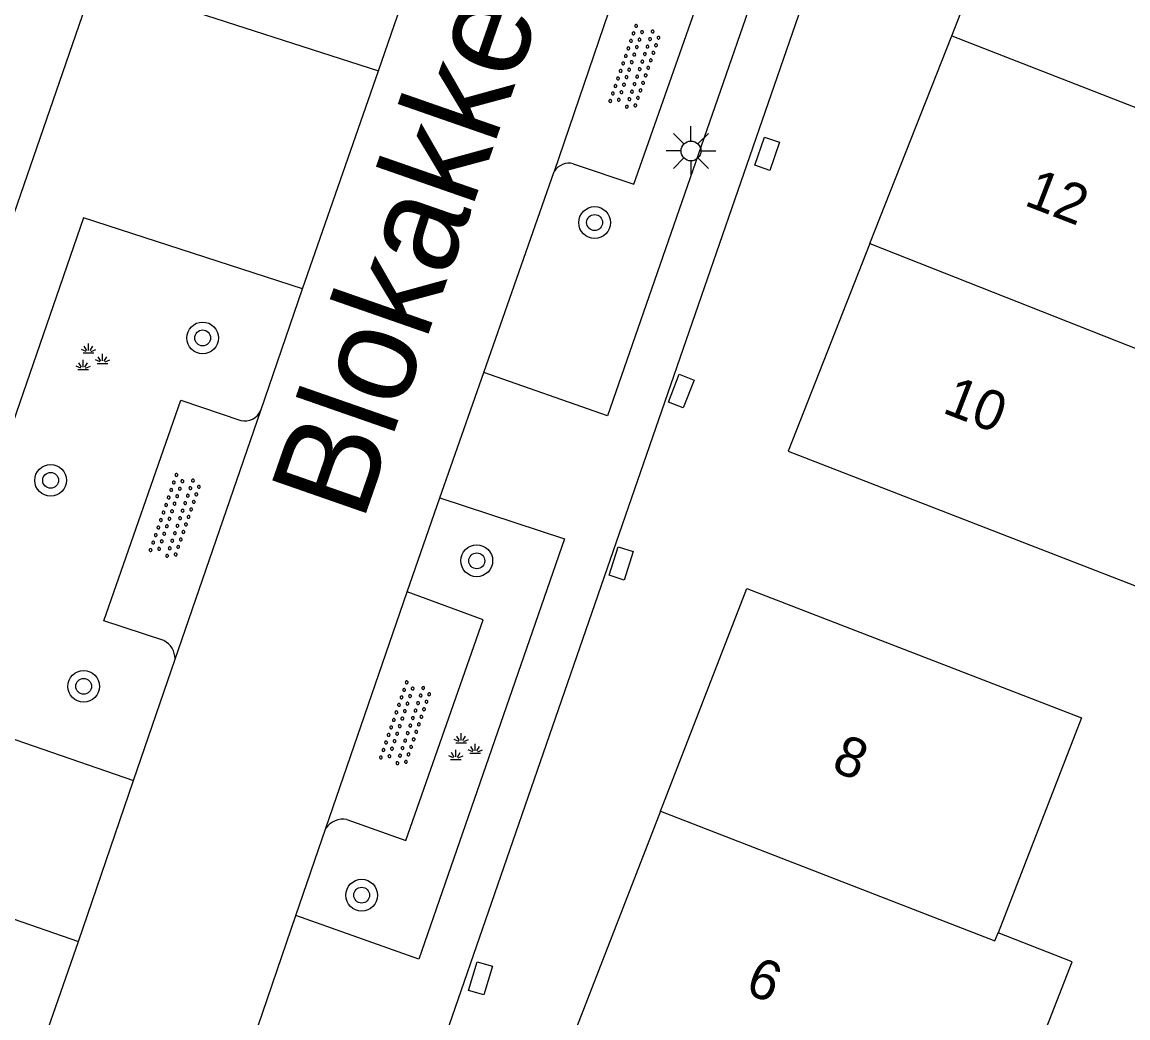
# Model space of a CAD drawing. Extents: x 136000 to 141014, y 402000 to 403500.
# Drawn here: x 139000.78 to 139028.62, y 402688.5 to 402713.56 of the extents above; entities that cross this region are included whole.
import ezdxf

# ---------------------------------------------------------------- set-up
doc = ezdxf.new("R2010")
doc.units = 0
for name, color, linetype in [('gg-anno-huisnummerreeks BGT', 7, 'Continuous'), ('gg-anno-openbare ruimte label', 7, 'Continuous'), ('gg-bbg-hoofdgebouw', 7, 'Continuous'), ('gg-bbg-tussenscheiding', 7, 'Continuous'), ('gg-knt-verharding', 7, 'Continuous'), ('gg-knt-verharding nz', 7, 'Continuous'), ('gt-symb-boom', 7, 'Continuous'), ('gt-symb-groenvak', 7, 'Continuous'), ('gt-symb-kolk center center', 7, 'Continuous'), ('gt-symb-lichtmast', 7, 'Continuous'), ('gt-symb-overige verharding', 7, 'Continuous')]:
    doc.layers.add(name, color=color, linetype=linetype)

# ---------------------------------------------------------------- blocks, each defined once
blk = doc.blocks.new('gt0-BOOM')
at = {"layer": 'gt-symb-boom'}
for radius in [0.4, 0.2]:
    blk.add_circle((0, 0), radius, dxfattribs=at)
blk = doc.blocks.new('gt0-KOLKCC')
at = {"layer": 'gt-symb-kolk center center'}
blk.add_lwpolyline([(-0.375, 0.2), (0.375, 0.2), (0.375, -0.2), (-0.375, -0.2)], close=True, dxfattribs=at)
blk = doc.blocks.new('gt0-OVH')
at = {"layer": 'gt-symb-overige verharding'}
for points in [[(-0.972, 0.298), (-0.967, 0.308), (-0.965, 0.319), (-0.966, 0.33), (-0.971, 0.34), (-0.978, 0.348), (-0.988, 0.353), (-0.999, 0.355), (-1.01, 0.354), (-1.02, 0.349), (-1.028, 0.342), (-1.033, 0.332), (-1.035, 0.321), (-1.034, 0.31), (-1.029, 0.3), (-1.022, 0.292), (-1.012, 0.287), (-1.001, 0.285), (-0.99, 0.286), (-0.98, 0.291)], [(-0.772, 0.298), (-0.767, 0.308), (-0.765, 0.319), (-0.766, 0.33), (-0.771, 0.34), (-0.778, 0.348), (-0.788, 0.353), (-0.799, 0.355), (-0.81, 0.354), (-0.82, 0.349), (-0.828, 0.342), (-0.833, 0.332), (-0.835, 0.321), (-0.834, 0.31), (-0.829, 0.3), (-0.822, 0.292), (-0.812, 0.287), (-0.801, 0.285), (-0.79, 0.286), (-0.78, 0.291)], [(-0.572, 0.298), (-0.567, 0.308), (-0.565, 0.319), (-0.566, 0.33), (-0.571, 0.34), (-0.578, 0.348), (-0.588, 0.353), (-0.599, 0.355), (-0.61, 0.354), (-0.62, 0.349), (-0.628, 0.342), (-0.633, 0.332), (-0.635, 0.321), (-0.634, 0.31), (-0.629, 0.3), (-0.622, 0.292), (-0.612, 0.287), (-0.601, 0.285), (-0.59, 0.286), (-0.58, 0.291)], [(-0.372, 0.298), (-0.367, 0.308), (-0.365, 0.319), (-0.366, 0.33), (-0.371, 0.34), (-0.378, 0.348), (-0.388, 0.353), (-0.399, 0.355), (-0.41, 0.354), (-0.42, 0.349), (-0.428, 0.342), (-0.433, 0.332), (-0.435, 0.321), (-0.434, 0.31), (-0.429, 0.3), (-0.422, 0.292), (-0.412, 0.287), (-0.401, 0.285), (-0.39, 0.286), (-0.38, 0.291)], [(-0.172, 0.298), (-0.167, 0.308), (-0.165, 0.319), (-0.166, 0.33), (-0.171, 0.34), (-0.178, 0.348), (-0.188, 0.353), (-0.199, 0.355), (-0.21, 0.354), (-0.22, 0.349), (-0.228, 0.342), (-0.233, 0.332), (-0.235, 0.321), (-0.234, 0.31), (-0.229, 0.3), (-0.222, 0.292), (-0.212, 0.287), (-0.201, 0.285), (-0.19, 0.286), (-0.18, 0.291)], [(0.028, 0.298), (0.033, 0.308), (0.035, 0.319), (0.034, 0.33), (0.029, 0.34), (0.022, 0.348), (0.012, 0.353), (0.001, 0.355), (-0.01, 0.354), (-0.02, 0.349), (-0.028, 0.342), (-0.033, 0.332), (-0.035, 0.321), (-0.034, 0.31), (-0.029, 0.3), (-0.022, 0.292), (-0.012, 0.287), (-0.001, 0.285), (0.01, 0.286), (0.02, 0.291)], [(0.228, 0.298), (0.233, 0.308), (0.235, 0.319), (0.234, 0.33), (0.229, 0.34), (0.222, 0.348), (0.212, 0.353), (0.201, 0.355), (0.19, 0.354), (0.18, 0.349), (0.172, 0.342), (0.167, 0.332), (0.165, 0.321), (0.166, 0.31), (0.171, 0.3), (0.178, 0.292), (0.188, 0.287), (0.199, 0.285), (0.21, 0.286), (0.22, 0.291)], [(0.428, 0.298), (0.433, 0.308), (0.435, 0.319), (0.434, 0.33), (0.429, 0.34), (0.422, 0.348), (0.412, 0.353), (0.401, 0.355), (0.39, 0.354), (0.38, 0.349), (0.372, 0.342), (0.367, 0.332), (0.365, 0.321), (0.366, 0.31), (0.371, 0.3), (0.378, 0.292), (0.388, 0.287), (0.399, 0.285), (0.41, 0.286), (0.42, 0.291)], [(0.628, 0.298), (0.633, 0.308), (0.635, 0.319), (0.634, 0.33), (0.629, 0.34), (0.622, 0.348), (0.612, 0.353), (0.601, 0.355), (0.59, 0.354), (0.58, 0.349), (0.572, 0.342), (0.567, 0.332), (0.565, 0.321), (0.566, 0.31), (0.571, 0.3), (0.578, 0.292), (0.588, 0.287), (0.599, 0.285), (0.61, 0.286), (0.62, 0.291)], [(0.828, 0.298), (0.833, 0.308), (0.835, 0.319), (0.834, 0.33), (0.829, 0.34), (0.822, 0.348), (0.812, 0.353), (0.801, 0.355), (0.79, 0.354), (0.78, 0.349), (0.772, 0.342), (0.767, 0.332), (0.765, 0.321), (0.766, 0.31), (0.771, 0.3), (0.778, 0.292), (0.788, 0.287), (0.799, 0.285), (0.81, 0.286), (0.82, 0.291)], [(1.028, 0.298), (1.033, 0.308), (1.035, 0.319), (1.034, 0.33), (1.029, 0.34), (1.022, 0.348), (1.012, 0.353), (1.001, 0.355), (0.99, 0.354), (0.98, 0.349), (0.972, 0.342), (0.967, 0.332), (0.965, 0.321), (0.966, 0.31), (0.971, 0.3), (0.978, 0.292), (0.988, 0.287), (0.999, 0.285), (1.01, 0.286), (1.02, 0.291)], [(-0.872, 0.106), (-0.867, 0.116), (-0.865, 0.126), (-0.866, 0.137), (-0.871, 0.147), (-0.878, 0.156), (-0.888, 0.161), (-0.899, 0.163), (-0.91, 0.162), (-0.92, 0.157), (-0.928, 0.15), (-0.933, 0.14), (-0.935, 0.129), (-0.934, 0.118), (-0.929, 0.108), (-0.922, 0.1), (-0.912, 0.095), (-0.901, 0.092), (-0.89, 0.094), (-0.88, 0.098)], [(-0.672, 0.106), (-0.667, 0.116), (-0.665, 0.126), (-0.666, 0.137), (-0.671, 0.147), (-0.678, 0.156), (-0.688, 0.161), (-0.699, 0.163), (-0.71, 0.162), (-0.72, 0.157), (-0.728, 0.15), (-0.733, 0.14), (-0.735, 0.129), (-0.734, 0.118), (-0.729, 0.108), (-0.722, 0.1), (-0.712, 0.095), (-0.701, 0.092), (-0.69, 0.094), (-0.68, 0.098)], [(-0.472, 0.106), (-0.467, 0.116), (-0.465, 0.126), (-0.466, 0.137), (-0.471, 0.147), (-0.478, 0.156), (-0.488, 0.161), (-0.499, 0.163), (-0.51, 0.162), (-0.52, 0.157), (-0.528, 0.15), (-0.533, 0.14), (-0.535, 0.129), (-0.534, 0.118), (-0.529, 0.108), (-0.522, 0.1), (-0.512, 0.095), (-0.501, 0.092), (-0.49, 0.094), (-0.48, 0.098)], [(-0.272, 0.106), (-0.267, 0.116), (-0.265, 0.126), (-0.266, 0.137), (-0.271, 0.147), (-0.278, 0.156), (-0.288, 0.161), (-0.299, 0.163), (-0.31, 0.162), (-0.32, 0.157), (-0.328, 0.15), (-0.333, 0.14), (-0.335, 0.129), (-0.334, 0.118), (-0.329, 0.108), (-0.322, 0.1), (-0.312, 0.095), (-0.301, 0.092), (-0.29, 0.094), (-0.28, 0.098)], [(-0.072, 0.106), (-0.067, 0.116), (-0.065, 0.126), (-0.066, 0.137), (-0.071, 0.147), (-0.078, 0.156), (-0.088, 0.161), (-0.099, 0.163), (-0.11, 0.162), (-0.12, 0.157), (-0.128, 0.15), (-0.133, 0.14), (-0.135, 0.129), (-0.134, 0.118), (-0.129, 0.108), (-0.122, 0.1), (-0.112, 0.095), (-0.101, 0.092), (-0.09, 0.094), (-0.08, 0.098)], [(0.128, 0.106), (0.133, 0.116), (0.135, 0.126), (0.134, 0.137), (0.129, 0.147), (0.122, 0.156), (0.112, 0.161), (0.101, 0.163), (0.09, 0.162), (0.08, 0.157), (0.072, 0.15), (0.067, 0.14), (0.065, 0.129), (0.066, 0.118), (0.071, 0.108), (0.078, 0.1), (0.088, 0.095), (0.099, 0.092), (0.11, 0.094), (0.12, 0.098)], [(0.328, 0.106), (0.333, 0.116), (0.335, 0.126), (0.334, 0.137), (0.329, 0.147), (0.322, 0.156), (0.312, 0.161), (0.301, 0.163), (0.29, 0.162), (0.28, 0.157), (0.272, 0.15), (0.267, 0.14), (0.265, 0.129), (0.266, 0.118), (0.271, 0.108), (0.278, 0.1), (0.288, 0.095), (0.299, 0.092), (0.31, 0.094), (0.32, 0.098)], [(0.528, 0.106), (0.533, 0.116), (0.535, 0.126), (0.534, 0.137), (0.529, 0.147), (0.522, 0.156), (0.512, 0.161), (0.501, 0.163), (0.49, 0.162), (0.48, 0.157), (0.472, 0.15), (0.467, 0.14), (0.465, 0.129), (0.466, 0.118), (0.471, 0.108), (0.478, 0.1), (0.488, 0.095), (0.499, 0.092), (0.51, 0.094), (0.52, 0.098)], [(0.728, 0.106), (0.733, 0.116), (0.735, 0.126), (0.734, 0.137), (0.729, 0.147), (0.722, 0.156), (0.712, 0.161), (0.701, 0.163), (0.69, 0.162), (0.68, 0.157), (0.672, 0.15), (0.667, 0.14), (0.665, 0.129), (0.666, 0.118), (0.671, 0.108), (0.678, 0.1), (0.688, 0.095), (0.699, 0.092), (0.71, 0.094), (0.72, 0.098)], [(0.928, 0.106), (0.933, 0.116), (0.935, 0.126), (0.934, 0.137), (0.929, 0.147), (0.922, 0.156), (0.912, 0.161), (0.901, 0.163), (0.89, 0.162), (0.88, 0.157), (0.872, 0.15), (0.867, 0.14), (0.865, 0.129), (0.866, 0.118), (0.871, 0.108), (0.878, 0.1), (0.888, 0.095), (0.899, 0.092), (0.91, 0.094), (0.92, 0.098)], [(-0.972, -0.142), (-0.967, -0.132), (-0.965, -0.121), (-0.966, -0.11), (-0.971, -0.1), (-0.978, -0.092), (-0.988, -0.087), (-0.999, -0.085), (-1.01, -0.086), (-1.02, -0.091), (-1.028, -0.098), (-1.033, -0.108), (-1.035, -0.119), (-1.034, -0.13), (-1.029, -0.14), (-1.022, -0.148), (-1.012, -0.153), (-1.001, -0.155), (-0.99, -0.154), (-0.98, -0.149)], [(-0.872, -0.334), (-0.867, -0.324), (-0.865, -0.314), (-0.866, -0.303), (-0.871, -0.293), (-0.878, -0.284), (-0.888, -0.279), (-0.899, -0.277), (-0.91, -0.278), (-0.92, -0.283), (-0.928, -0.29), (-0.933, -0.3), (-0.935, -0.311), (-0.934, -0.322), (-0.929, -0.332), (-0.922, -0.34), (-0.912, -0.345), (-0.901, -0.348), (-0.89, -0.346), (-0.88, -0.342)], [(-0.772, -0.142), (-0.767, -0.132), (-0.765, -0.121), (-0.766, -0.11), (-0.771, -0.1), (-0.778, -0.092), (-0.788, -0.087), (-0.799, -0.085), (-0.81, -0.086), (-0.82, -0.091), (-0.828, -0.098), (-0.833, -0.108), (-0.835, -0.119), (-0.834, -0.13), (-0.829, -0.14), (-0.822, -0.148), (-0.812, -0.153), (-0.801, -0.155), (-0.79, -0.154), (-0.78, -0.149)], [(-0.672, -0.334), (-0.667, -0.324), (-0.665, -0.314), (-0.666, -0.303), (-0.671, -0.293), (-0.678, -0.284), (-0.688, -0.279), (-0.699, -0.277), (-0.71, -0.278), (-0.72, -0.283), (-0.728, -0.29), (-0.733, -0.3), (-0.735, -0.311), (-0.734, -0.322), (-0.729, -0.332), (-0.722, -0.34), (-0.712, -0.345), (-0.701, -0.348), (-0.69, -0.346), (-0.68, -0.342)], [(-0.572, -0.142), (-0.567, -0.132), (-0.565, -0.121), (-0.566, -0.11), (-0.571, -0.1), (-0.578, -0.092), (-0.588, -0.087), (-0.599, -0.085), (-0.61, -0.086), (-0.62, -0.091), (-0.628, -0.098), (-0.633, -0.108), (-0.635, -0.119), (-0.634, -0.13), (-0.629, -0.14), (-0.622, -0.148), (-0.612, -0.153), (-0.601, -0.155), (-0.59, -0.154), (-0.58, -0.149)], [(-0.472, -0.334), (-0.467, -0.324), (-0.465, -0.314), (-0.466, -0.303), (-0.471, -0.293), (-0.478, -0.284), (-0.488, -0.279), (-0.499, -0.277), (-0.51, -0.278), (-0.52, -0.283), (-0.528, -0.29), (-0.533, -0.3), (-0.535, -0.311), (-0.534, -0.322), (-0.529, -0.332), (-0.522, -0.34), (-0.512, -0.345), (-0.501, -0.348), (-0.49, -0.346), (-0.48, -0.342)], [(-0.372, -0.142), (-0.367, -0.132), (-0.365, -0.121), (-0.366, -0.11), (-0.371, -0.1), (-0.378, -0.092), (-0.388, -0.087), (-0.399, -0.085), (-0.41, -0.086), (-0.42, -0.091), (-0.428, -0.098), (-0.433, -0.108), (-0.435, -0.119), (-0.434, -0.13), (-0.429, -0.14), (-0.422, -0.148), (-0.412, -0.153), (-0.401, -0.155), (-0.39, -0.154), (-0.38, -0.149)], [(-0.272, -0.334), (-0.267, -0.324), (-0.265, -0.314), (-0.266, -0.303), (-0.271, -0.293), (-0.278, -0.284), (-0.288, -0.279), (-0.299, -0.277), (-0.31, -0.278), (-0.32, -0.283), (-0.328, -0.29), (-0.333, -0.3), (-0.335, -0.311), (-0.334, -0.322), (-0.329, -0.332), (-0.322, -0.34), (-0.312, -0.345), (-0.301, -0.348), (-0.29, -0.346), (-0.28, -0.342)], [(-0.172, -0.142), (-0.167, -0.132), (-0.165, -0.121), (-0.166, -0.11), (-0.171, -0.1), (-0.178, -0.092), (-0.188, -0.087), (-0.199, -0.085), (-0.21, -0.086), (-0.22, -0.091), (-0.228, -0.098), (-0.233, -0.108), (-0.235, -0.119), (-0.234, -0.13), (-0.229, -0.14), (-0.222, -0.148), (-0.212, -0.153), (-0.201, -0.155), (-0.19, -0.154), (-0.18, -0.149)], [(-0.072, -0.334), (-0.067, -0.324), (-0.065, -0.314), (-0.066, -0.303), (-0.071, -0.293), (-0.078, -0.284), (-0.088, -0.279), (-0.099, -0.277), (-0.11, -0.278), (-0.12, -0.283), (-0.128, -0.29), (-0.133, -0.3), (-0.135, -0.311), (-0.134, -0.322), (-0.129, -0.332), (-0.122, -0.34), (-0.112, -0.345), (-0.101, -0.348), (-0.09, -0.346), (-0.08, -0.342)], [(0.028, -0.142), (0.033, -0.132), (0.035, -0.121), (0.034, -0.11), (0.029, -0.1), (0.022, -0.092), (0.012, -0.087), (0.001, -0.085), (-0.01, -0.086), (-0.02, -0.091), (-0.028, -0.098), (-0.033, -0.108), (-0.035, -0.119), (-0.034, -0.13), (-0.029, -0.14), (-0.022, -0.148), (-0.012, -0.153), (-0.001, -0.155), (0.01, -0.154), (0.02, -0.149)], [(0.128, -0.334), (0.133, -0.324), (0.135, -0.314), (0.134, -0.303), (0.129, -0.293), (0.122, -0.284), (0.112, -0.279), (0.101, -0.277), (0.09, -0.278), (0.08, -0.283), (0.072, -0.29), (0.067, -0.3), (0.065, -0.311), (0.066, -0.322), (0.071, -0.332), (0.078, -0.34), (0.088, -0.345), (0.099, -0.348), (0.11, -0.346), (0.12, -0.342)], [(0.228, -0.142), (0.233, -0.132), (0.235, -0.121), (0.234, -0.11), (0.229, -0.1), (0.222, -0.092), (0.212, -0.087), (0.201, -0.085), (0.19, -0.086), (0.18, -0.091), (0.172, -0.098), (0.167, -0.108), (0.165, -0.119), (0.166, -0.13), (0.171, -0.14), (0.178, -0.148), (0.188, -0.153), (0.199, -0.155), (0.21, -0.154), (0.22, -0.149)], [(0.328, -0.334), (0.333, -0.324), (0.335, -0.314), (0.334, -0.303), (0.329, -0.293), (0.322, -0.284), (0.312, -0.279), (0.301, -0.277), (0.29, -0.278), (0.28, -0.283), (0.272, -0.29), (0.267, -0.3), (0.265, -0.311), (0.266, -0.322), (0.271, -0.332), (0.278, -0.34), (0.288, -0.345), (0.299, -0.348), (0.31, -0.346), (0.32, -0.342)], [(0.428, -0.142), (0.433, -0.132), (0.435, -0.121), (0.434, -0.11), (0.429, -0.1), (0.422, -0.092), (0.412, -0.087), (0.401, -0.085), (0.39, -0.086), (0.38, -0.091), (0.372, -0.098), (0.367, -0.108), (0.365, -0.119), (0.366, -0.13), (0.371, -0.14), (0.378, -0.148), (0.388, -0.153), (0.399, -0.155), (0.41, -0.154), (0.42, -0.149)], [(0.528, -0.334), (0.533, -0.324), (0.535, -0.314), (0.534, -0.303), (0.529, -0.293), (0.522, -0.284), (0.512, -0.279), (0.501, -0.277), (0.49, -0.278), (0.48, -0.283), (0.472, -0.29), (0.467, -0.3), (0.465, -0.311), (0.466, -0.322), (0.471, -0.332), (0.478, -0.34), (0.488, -0.345), (0.499, -0.348), (0.51, -0.346), (0.52, -0.342)], [(0.628, -0.142), (0.633, -0.132), (0.635, -0.121), (0.634, -0.11), (0.629, -0.1), (0.622, -0.092), (0.612, -0.087), (0.601, -0.085), (0.59, -0.086), (0.58, -0.091), (0.572, -0.098), (0.567, -0.108), (0.565, -0.119), (0.566, -0.13), (0.571, -0.14), (0.578, -0.148), (0.588, -0.153), (0.599, -0.155), (0.61, -0.154), (0.62, -0.149)], [(0.728, -0.334), (0.733, -0.324), (0.735, -0.314), (0.734, -0.303), (0.729, -0.293), (0.722, -0.284), (0.712, -0.279), (0.701, -0.277), (0.69, -0.278), (0.68, -0.283), (0.672, -0.29), (0.667, -0.3), (0.665, -0.311), (0.666, -0.322), (0.671, -0.332), (0.678, -0.34), (0.688, -0.345), (0.699, -0.348), (0.71, -0.346), (0.72, -0.342)], [(0.828, -0.142), (0.833, -0.132), (0.835, -0.121), (0.834, -0.11), (0.829, -0.1), (0.822, -0.092), (0.812, -0.087), (0.801, -0.085), (0.79, -0.086), (0.78, -0.091), (0.772, -0.098), (0.767, -0.108), (0.765, -0.119), (0.766, -0.13), (0.771, -0.14), (0.778, -0.148), (0.788, -0.153), (0.799, -0.155), (0.81, -0.154), (0.82, -0.149)], [(0.928, -0.334), (0.933, -0.324), (0.935, -0.314), (0.934, -0.303), (0.929, -0.293), (0.922, -0.284), (0.912, -0.279), (0.901, -0.277), (0.89, -0.278), (0.88, -0.283), (0.872, -0.29), (0.867, -0.3), (0.865, -0.311), (0.866, -0.322), (0.871, -0.332), (0.878, -0.34), (0.888, -0.345), (0.899, -0.348), (0.91, -0.346), (0.92, -0.342)], [(1.028, -0.142), (1.033, -0.132), (1.035, -0.121), (1.034, -0.11), (1.029, -0.1), (1.022, -0.092), (1.012, -0.087), (1.001, -0.085), (0.99, -0.086), (0.98, -0.091), (0.972, -0.098), (0.967, -0.108), (0.965, -0.119), (0.966, -0.13), (0.971, -0.14), (0.978, -0.148), (0.988, -0.153), (0.999, -0.155), (1.01, -0.154), (1.02, -0.149)]]:
    blk.add_lwpolyline(points, close=True, dxfattribs=at)
blk = doc.blocks.new('gt0-LMAST')
at = {"layer": 'gt-symb-lichtmast'}
for p, q in [((-0.005, 0.246), (-0.005, 0.621)), ((-0.182, 0.173), (-0.447, 0.438)), ((0.172, 0.173), (0.437, 0.438)), ((-0.255, -0.004), (-0.63, -0.004)), ((-0.182, -0.181), (-0.447, -0.446)), ((-0.005, -0.254), (-0.005, -0.629)), ((0.437, -0.446), (0.172, -0.181)), ((0.245, -0.004), (0.62, -0.004))]:
    blk.add_line(p, q, dxfattribs=at)
blk.add_circle((-0.005, -0.004), 0.25, dxfattribs=at)
blk = doc.blocks.new('gt0-GRVAK')
at = {"layer": 'gt-symb-groenvak'}
for p, q in [((-0.091, 0.211), (-0.156, 0.322)), ((-0.047, 0.214), (-0.047, 0.393)), ((-0.004, 0.211), (0.061, 0.322)), ((-0.11, 0.189), (-0.228, 0.24)), ((-0.182, 0.153), (0.088, 0.153)), ((0.015, 0.189), (0.133, 0.24)), ((0.262, -0.052), (0.197, 0.059)), ((0.305, -0.049), (0.305, 0.13)), ((0.349, -0.052), (0.414, 0.059)), ((-0.245, -0.228), (-0.363, -0.177)), ((-0.318, -0.264), (-0.047, -0.264)), ((-0.226, -0.206), (-0.291, -0.095)), ((-0.183, -0.203), (-0.183, -0.024)), ((-0.139, -0.206), (-0.074, -0.095)), ((-0.12, -0.228), (-0.002, -0.177)), ((0.243, -0.074), (0.125, -0.023)), ((0.17, -0.11), (0.441, -0.11)), ((0.368, -0.074), (0.486, -0.023))]:
    blk.add_line(p, q, dxfattribs=at)

msp = doc.modelspace()

# ---------------------------------------------------------------- linework, layer by layer
at = {"layer": 'gg-bbg-hoofdgebouw'}
for p, q in [((139024.182, 402713.215), (139026.158, 402718.229)), ((139022.122, 402707.988), (139024.182, 402713.215))]:
    msp.add_line(p, q, dxfattribs=at)
for points in [[(139022.122, 402707.988), (139020.066, 402702.769), (139030.423, 402698.745), (139032.435, 402703.924)], [(139016.85, 402693.707), (139019.023, 402699.305), (139027.447, 402696.054), (139025.349, 402690.638)], [(139016.85, 402693.707), (139014.677, 402688.109), (139024.955, 402684.122), (139027.212, 402689.912), (139025.349, 402690.638)]]:
    msp.add_lwpolyline(points, dxfattribs=at)
at = {"layer": 'gg-bbg-tussenscheiding'}
for p, q in [((139024.182, 402713.215), (139034.489, 402709.213)), ((139022.122, 402707.988), (139032.435, 402703.924))]:
    msp.add_line(p, q, dxfattribs=at)
msp.add_lwpolyline([(139016.85, 402693.707), (139025.271, 402690.438), (139025.349, 402690.638)], dxfattribs=at)
at = {"layer": 'gg-knt-verharding'}
for p, q in [((139011.005, 402686.795), (139027.819, 402735.364)), ((139008.195, 402730.777), (138995.176, 402693.169)), ((139016.336, 402716.136), (139014.176, 402709.806)), ((139009.753, 402712.337), (139010.726, 402715.159)), ((139012.402, 402704.744), (139014.176, 402709.806)), ((139007.843, 402706.847), (139002.33, 402708.636)), ((139006.79, 402703.79), (139007.843, 402706.847)), ((139004.639, 402697.534), (139006.79, 402703.79)), ((139010.48, 402699.222), (139011.299, 402701.594)), ((139008.428, 402693.276), (139010.48, 402699.222)), ((139003.588, 402694.474), (139004.639, 402697.534)), ((139002.201, 402690.424), (139003.588, 402694.474)), ((139007.676, 402691.078), (139008.428, 402693.276)), ((138999.09, 402681.452), (139002.201, 402690.424))]:
    msp.add_line(p, q, dxfattribs=at)
for points in [[(139023.458, 402736.746), (139026.62, 402735.618), (139015.519, 402703.657), (139012.402, 402704.744)], [(139008.38, 402726.204), (139004.223, 402714.126), (139009.753, 402712.337)], [(139014.657, 402710), (139016.181, 402709.487), (139018.137, 402715.048), (139016.556, 402715.609)], [(139002.33, 402708.636), (138998.089, 402696.371), (139003.588, 402694.474)], [(139004.35, 402697.999), (139002.845, 402698.493), (139004.779, 402704.05), (139006.29, 402703.538)], [(139011.299, 402701.594), (139014.435, 402700.56), (139010.772, 402689.983), (139007.676, 402691.078)], [(139008.96, 402693.492), (139010.444, 402692.965), (139012.391, 402698.522), (139010.48, 402699.222)], [(138993.437, 402683.088), (138996.681, 402692.336), (139002.201, 402690.424)]]:
    msp.add_lwpolyline(points, dxfattribs=at)
for centre, radius, start, end in [((139014.551, 402709.569), 0.444, 76.2418, 147.6893), ((139006.398, 402703.945), 0.421, 255.1152, 338.381), ((139004.097, 402697.52), 0.542, 1.5076, 62.2147), ((139008.86, 402692.975), 0.527, 79.0885, 145.1073)]:
    msp.add_arc(centre, radius, start, end, dxfattribs=at)
at = {"layer": 'gg-knt-verharding nz'}
for p, q in [((139007.843, 402706.847), (139009.753, 402712.337)), ((139011.299, 402701.594), (139012.402, 402704.744)), ((139006.605, 402687.957), (139007.676, 402691.078))]:
    msp.add_line(p, q, dxfattribs=at)

# ---------------------------------------------------------------- block references
at = {"layer": 'gt-symb-boom'}
for p in [(139015.194, 402708.519), (139005.329, 402705.615), (139001.502, 402702.031), (139012.228, 402700.006), (139002.334, 402696.846), (139009.331, 402691.589)]:
    msp.add_blockref('gt0-BOOM', p, dxfattribs=at)
at = {"layer": 'gt-symb-groenvak'}
for p in [(139002.504, 402705.084), (139011.884, 402695.272)]:
    msp.add_blockref('gt0-GRVAK', p, dxfattribs=at)
at = {"layer": 'gt-symb-kolk center center'}
for p, rotation in [((139019.539, 402710.251), -108.88407810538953), ((139017.375, 402704.277), -111.30691130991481), ((139015.864, 402699.94), -107.5518959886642), ((139012.322, 402689.496), -106.42870603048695)]:
    msp.add_blockref('gt0-KOLKCC', p, dxfattribs=dict(at, rotation=rotation))
at = {"layer": 'gt-symb-lichtmast'}
msp.add_blockref('gt0-LMAST', (139017.624, 402710.325), dxfattribs=at)
at = {"layer": 'gt-symb-overige verharding', "rotation": 71.03974891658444}
for p in [(139016.216, 402712.42), (139004.646, 402701.117), (139010.442, 402695.897)]:
    msp.add_blockref('gt0-OVH', p, dxfattribs=at)

# ---------------------------------------------------------------- texts
at = {"layer": 'gg-anno-huisnummerreeks BGT'}
for s, p in [('12', (139025.976, 402708.969)), ('10', (139023.918, 402703.746)), ('8', (139021.122, 402694.733)), ('6', (139018.949, 402689.135))]:
    msp.add_text(s, height=1, rotation=338.8, dxfattribs=at).set_placement(p)
at = {"layer": 'gg-anno-openbare ruimte label'}
msp.add_text('Blokakker', height=2.5, rotation=70.8, dxfattribs=at).set_placement((139009.352, 402700.949))

doc.saveas('drawing.dxf')
